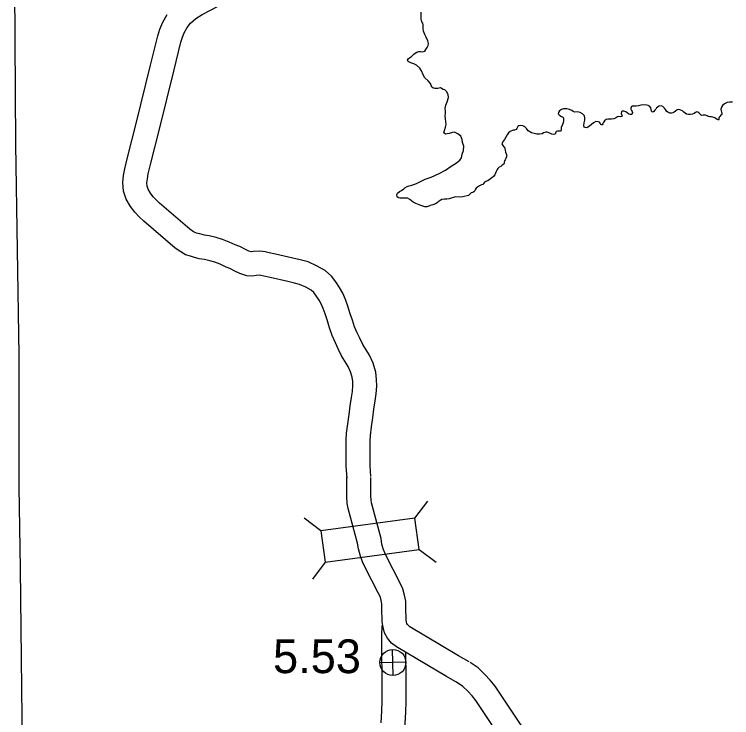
# Model space of a CAD drawing. Extents: x -939622 to -934222, y 1383701 to 1385301.
# Drawn here: x -936568.8 to -936541.88, y 1384665.88 to 1384692.27 of the extents above; entities that cross this region are included whole.
import ezdxf

# ---------------------------------------------------------------- set-up
doc = ezdxf.new("R2010")
doc.units = 0
for name, color, linetype in [('Level 10', 7, 'Continuous'), ('Level 2', 7, 'Continuous'), ('Level 20', 7, 'Continuous'), ('Level 25', 7, 'Continuous'), ('Level 26', 7, 'Continuous'), ('Level 9', 7, 'Continuous')]:
    doc.layers.add(name, color=color, linetype=linetype)

msp = doc.modelspace()

# ---------------------------------------------------------------- linework, layer by layer
at = {"layer": 'Level 10'}
for points in [[(-936555.418, 1384674.933), (-936555.45, 1384675.336), (-936555.451, 1384675.81), (-936555.447, 1384676.255), (-936555.432, 1384676.472), (-936555.397, 1384676.788), (-936555.348, 1384677.128), (-936555.305, 1384677.456), (-936555.255, 1384677.765), (-936555.221, 1384678.027), (-936555.196, 1384678.316), (-936555.204, 1384678.571), (-936555.239, 1384678.847), (-936555.336, 1384679.176), (-936555.477, 1384679.478), (-936555.724, 1384679.886), (-936555.832, 1384680.115), (-936555.934, 1384680.321), (-936556.03, 1384680.547), (-936556.115, 1384680.792), (-936556.193, 1384681.038), (-936556.282, 1384681.323), (-936556.369, 1384681.568), (-936556.472, 1384681.805), (-936556.592, 1384682.021), (-936556.738, 1384682.232), (-936556.896, 1384682.442), (-936557.139, 1384682.658), (-936557.458, 1384682.831), (-936557.777, 1384682.982), (-936558.069, 1384683.065), (-936558.35, 1384683.122), (-936558.999, 1384683.269), (-936559.235, 1384683.325), (-936559.384, 1384683.359), (-936559.582, 1384683.385), (-936559.83, 1384683.366), (-936559.905, 1384683.355), (-936559.917, 1384683.355), (-936560.006, 1384683.382), (-936560.104, 1384683.432), (-936560.339, 1384683.562), (-936560.51, 1384683.623), (-936560.734, 1384683.727), (-936560.991, 1384683.821), (-936561.232, 1384683.894), (-936561.489, 1384683.955), (-936561.668, 1384683.983), (-936561.833, 1384684.031), (-936561.959, 1384684.065), (-936562.019, 1384684.081), (-936562.074, 1384684.114), (-936562.216, 1384684.21), (-936563.347, 1384685.189), (-936563.466, 1384685.296), (-936563.584, 1384685.426), (-936563.69, 1384685.564), (-936563.777, 1384685.714), (-936563.814, 1384685.821), (-936563.823, 1384685.951), (-936563.808, 1384686.101), (-936563.773, 1384686.29), (-936563.68, 1384686.682), (-936563.355, 1384687.962), (-936562.817, 1384690.143), (-936562.55, 1384691.226), (-936562.495, 1384691.416), (-936562.428, 1384691.573), (-936562.309, 1384691.774), (-936562.183, 1384691.945), (-936561.991, 1384692.11), (-936561.748, 1384692.266), (-936559.27, 1384693.571)], [(-936556.315, 1384674.861), (-936556.35, 1384675.3), (-936556.351, 1384675.813), (-936556.347, 1384676.289), (-936556.329, 1384676.554), (-936556.289, 1384676.902), (-936556.24, 1384677.251), (-936556.196, 1384677.587), (-936556.145, 1384677.895), (-936556.116, 1384678.123), (-936556.097, 1384678.341), (-936556.102, 1384678.5), (-936556.123, 1384678.662), (-936556.18, 1384678.857), (-936556.272, 1384679.053), (-936556.518, 1384679.46), (-936556.642, 1384679.724), (-936556.752, 1384679.945), (-936556.87, 1384680.223), (-936556.97, 1384680.508), (-936557.052, 1384680.768), (-936557.136, 1384681.038), (-936557.207, 1384681.239), (-936557.28, 1384681.406), (-936557.357, 1384681.545), (-936557.469, 1384681.705), (-936557.562, 1384681.83), (-936557.659, 1384681.917), (-936557.865, 1384682.028), (-936558.095, 1384682.137), (-936558.282, 1384682.19), (-936558.539, 1384682.242), (-936559.202, 1384682.392), (-936559.439, 1384682.448), (-936559.544, 1384682.473), (-936559.605, 1384682.481), (-936559.729, 1384682.471), (-936559.863, 1384682.451), (-936560.073, 1384682.462), (-936560.342, 1384682.544), (-936560.525, 1384682.636), (-936560.711, 1384682.74), (-936560.851, 1384682.79), (-936561.078, 1384682.895), (-936561.277, 1384682.967), (-936561.466, 1384683.025), (-936561.663, 1384683.071), (-936561.864, 1384683.103), (-936562.075, 1384683.164), (-936562.191, 1384683.195), (-936562.373, 1384683.244), (-936562.557, 1384683.354), (-936562.765, 1384683.494), (-936563.943, 1384684.514), (-936564.102, 1384684.657), (-936564.276, 1384684.849), (-936564.44, 1384685.063), (-936564.601, 1384685.339), (-936564.703, 1384685.642), (-936564.726, 1384685.963), (-936564.7, 1384686.229), (-936564.653, 1384686.476), (-936564.555, 1384686.896), (-936564.228, 1384688.181), (-936563.69, 1384690.359), (-936563.419, 1384691.459), (-936563.344, 1384691.718), (-936563.232, 1384691.981), (-936563.06, 1384692.271)], [(-936552.17, 1384667.193), (-936552.586, 1384667.427), (-936554.458, 1384668.542), (-936554.642, 1384668.682), (-936554.794, 1384668.866), (-936554.905, 1384669.066), (-936554.964, 1384669.271), (-936554.994, 1384669.48), (-936555.007, 1384670.003), (-936555.008, 1384670.157), (-936555.031, 1384670.277), (-936555.065, 1384670.403), (-936555.145, 1384670.567), (-936555.637, 1384671.511), (-936555.73, 1384671.724), (-936555.812, 1384671.936), (-936555.888, 1384672.213), (-936555.918, 1384672.428), (-936556.267, 1384673.729), (-936556.307, 1384673.919), (-936556.32, 1384674.176), (-936556.321, 1384674.454), (-936556.317, 1384674.901)], [(-936551.729, 1384667.978), (-936552.135, 1384668.206), (-936553.954, 1384669.289), (-936554.014, 1384669.335), (-936554.048, 1384669.376), (-936554.069, 1384669.413), (-936554.082, 1384669.459), (-936554.095, 1384669.555), (-936554.107, 1384670.018), (-936554.109, 1384670.248), (-936554.154, 1384670.481), (-936554.219, 1384670.72), (-936554.341, 1384670.972), (-936554.825, 1384671.899), (-936554.897, 1384672.066), (-936554.956, 1384672.218), (-936555.005, 1384672.395), (-936555.034, 1384672.606), (-936555.391, 1384673.939), (-936555.412, 1384674.037), (-936555.42, 1384674.2), (-936555.421, 1384674.45), (-936555.417, 1384674.893)], [(-936555.033, 1384665.687), (-936555.011, 1384666.13), (-936554.994, 1384666.51), (-936554.994, 1384667.007), (-936555, 1384667.383), (-936555.012, 1384668.359), (-936555.013, 1384668.683), (-936555.011, 1384668.955), (-936555, 1384669.344)], [(-936553.379, 1384658.305), (-936553.4, 1384658.694), (-936553.411, 1384658.924), (-936553.392, 1384659.159), (-936553.38, 1384659.397), (-936553.403, 1384659.732), (-936553.514, 1384660.325), (-936553.787, 1384661.837), (-936553.859, 1384662.282), (-936553.906, 1384662.629), (-936553.969, 1384663.105), (-936554.032, 1384663.535), (-936554.084, 1384664.073), (-936554.116, 1384664.461), (-936554.141, 1384664.867), (-936554.139, 1384665.283), (-936554.134, 1384665.657), (-936554.112, 1384666.087), (-936554.094, 1384666.49), (-936554.094, 1384667.015), (-936554.1, 1384667.396), (-936554.111, 1384668.324)], [(-936548.927, 1384664.326), (-936550.761, 1384667.064), (-936550.939, 1384667.285), (-936551.141, 1384667.506), (-936551.396, 1384667.75), (-936551.693, 1384667.956)], [(-936549.669, 1384663.816), (-936551.486, 1384666.529), (-936551.623, 1384666.698), (-936551.785, 1384666.877), (-936551.966, 1384667.05), (-936552.206, 1384667.216)]]:
    msp.add_lwpolyline(points, dxfattribs=at)
at = {"layer": 'Level 2'}
for points in [[(-936568.617, 1384674.541), (-936568.624, 1384679.488), (-936568.74, 1384687.387), (-936568.799, 1384695.273), (-936567.142, 1384695.297), (-936567.173, 1384696.885)], [(-936568.44, 1384654.938), (-936568.416, 1384655.626), (-936568.481, 1384663.623), (-936568.572, 1384671.476), (-936568.617, 1384674.541)]]:
    msp.add_lwpolyline(points, dxfattribs=at)
at = {"layer": 'Level 20'}
for p, q in [((-936553.767, 1384673.372), (-936553.288, 1384674.003)), ((-936557.297, 1384672.888), (-936557.928, 1384673.366)), ((-936553.767, 1384673.372), (-936557.297, 1384672.888)), ((-936553.605, 1384672.195), (-936553.767, 1384673.372)), ((-936557.297, 1384672.888), (-936557.136, 1384671.711)), ((-936557.136, 1384671.711), (-936553.605, 1384672.195)), ((-936553.605, 1384672.195), (-936552.974, 1384671.716)), ((-936557.136, 1384671.711), (-936557.615, 1384671.08))]:
    msp.add_line(p, q, dxfattribs=at)
at = {"layer": 'Level 26'}
for p, q in [((-936554.583, 1384667.463), (-936554.605, 1384668.44)), ((-936554.106, 1384667.963), (-936555.082, 1384667.94))]:
    msp.add_line(p, q, dxfattribs=at)
msp.add_circle((-936554.594, 1384667.951), 0.488, dxfattribs=at)
at = {"layer": 'Level 9'}
for points in [[(-936551.948, 1384687.163), (-936551.936, 1384687.329), (-936551.976, 1384687.463), (-936551.994, 1384687.58), (-936552.043, 1384687.701), (-936552.163, 1384687.791), (-936552.237, 1384687.831), (-936552.285, 1384687.85), (-936552.363, 1384687.839), (-936552.488, 1384687.802), (-936552.562, 1384687.782), (-936552.625, 1384687.78), (-936552.678, 1384687.829), (-936552.66, 1384687.911), (-936552.621, 1384688.036), (-936552.601, 1384688.136), (-936552.604, 1384688.241), (-936552.626, 1384688.363), (-936552.638, 1384688.453), (-936552.618, 1384688.577), (-936552.622, 1384688.64), (-936552.632, 1384688.736), (-936552.611, 1384688.86), (-936552.561, 1384688.982), (-936552.506, 1384689.146), (-936552.525, 1384689.269), (-936552.583, 1384689.376), (-936552.644, 1384689.434), (-936552.708, 1384689.453), (-936552.806, 1384689.51), (-936552.913, 1384689.489), (-936553.016, 1384689.492), (-936553.076, 1384689.496), (-936553.131, 1384689.539), (-936553.189, 1384689.67), (-936553.274, 1384689.775), (-936553.391, 1384689.886), (-936553.461, 1384689.995), (-936553.523, 1384690.15), (-936553.58, 1384690.25), (-936553.71, 1384690.358), (-936553.807, 1384690.409), (-936553.923, 1384690.456), (-936554.015, 1384690.502), (-936554.046, 1384690.555), (-936554.003, 1384690.61), (-936553.891, 1384690.692), (-936553.81, 1384690.773), (-936553.76, 1384690.816), (-936553.695, 1384690.855), (-936553.615, 1384690.878), (-936553.549, 1384690.874), (-936553.479, 1384690.867), (-936553.399, 1384690.888), (-936553.359, 1384690.946), (-936553.313, 1384691.029), (-936553.271, 1384691.099), (-936553.258, 1384691.178), (-936553.285, 1384691.279), (-936553.343, 1384691.413), (-936553.398, 1384691.513), (-936553.444, 1384691.635), (-936553.459, 1384691.74), (-936553.454, 1384691.873), (-936553.465, 1384691.936), (-936553.506, 1384691.994), (-936553.536, 1384692.09), (-936553.537, 1384692.207), (-936553.535, 1384692.352)], [(-936541.851, 1384688.974), (-936541.957, 1384688.98), (-936542.052, 1384688.965), (-936542.156, 1384688.911), (-936542.22, 1384688.854), (-936542.266, 1384688.79), (-936542.282, 1384688.717), (-936542.28, 1384688.648), (-936542.263, 1384688.603), (-936542.247, 1384688.571), (-936542.246, 1384688.535), (-936542.254, 1384688.507), (-936542.283, 1384688.483), (-936542.319, 1384688.454), (-936542.348, 1384688.417), (-936542.361, 1384688.372), (-936542.36, 1384688.336), (-936542.374, 1384688.302), (-936542.389, 1384688.308), (-936542.432, 1384688.331), (-936542.472, 1384688.362), (-936542.515, 1384688.388), (-936542.588, 1384688.413), (-936542.633, 1384688.421), (-936542.696, 1384688.425), (-936542.766, 1384688.441), (-936542.799, 1384688.464), (-936542.866, 1384688.492), (-936542.95, 1384688.486), (-936543.01, 1384688.481), (-936543.044, 1384688.501), (-936543.081, 1384688.542), (-936543.109, 1384688.577), (-936543.152, 1384688.606), (-936543.191, 1384688.608), (-936543.239, 1384688.592), (-936543.295, 1384688.551), (-936543.351, 1384688.525), (-936543.429, 1384688.517), (-936543.504, 1384688.514), (-936543.576, 1384688.527), (-936543.678, 1384688.596), (-936543.73, 1384688.649), (-936543.788, 1384688.677), (-936543.864, 1384688.699), (-936543.93, 1384688.682), (-936543.988, 1384688.641), (-936544.041, 1384688.603), (-936544.085, 1384688.578), (-936544.142, 1384688.564), (-936544.208, 1384688.568), (-936544.229, 1384688.57), (-936544.278, 1384688.599), (-936544.325, 1384688.642), (-936544.368, 1384688.698), (-936544.406, 1384688.745), (-936544.465, 1384688.807), (-936544.529, 1384688.838), (-936544.604, 1384688.826), (-936544.698, 1384688.757), (-936544.732, 1384688.711), (-936544.764, 1384688.671), (-936544.805, 1384688.628), (-936544.837, 1384688.606), (-936544.867, 1384688.608), (-936544.892, 1384688.643), (-936544.903, 1384688.703), (-936544.914, 1384688.766), (-936544.961, 1384688.83), (-936545.013, 1384688.853), (-936545.065, 1384688.869), (-936545.179, 1384688.875), (-936545.284, 1384688.86), (-936545.373, 1384688.839), (-936545.466, 1384688.83), (-936545.541, 1384688.831), (-936545.616, 1384688.822), (-936545.642, 1384688.807), (-936545.671, 1384688.752), (-936545.669, 1384688.712), (-936545.644, 1384688.668)], [(-936545.644, 1384688.668), (-936545.619, 1384688.627), (-936545.605, 1384688.588), (-936545.613, 1384688.549), (-936545.633, 1384688.512), (-936545.69, 1384688.507), (-936545.735, 1384688.521), (-936545.803, 1384688.573), (-936545.855, 1384688.61), (-936545.925, 1384688.641), (-936545.982, 1384688.64), (-936546.017, 1384688.608), (-936546.025, 1384688.551), (-936546.012, 1384688.515), (-936545.999, 1384688.489), (-936545.995, 1384688.456), (-936546.042, 1384688.424), (-936546.114, 1384688.434), (-936546.171, 1384688.429), (-936546.247, 1384688.376), (-936546.303, 1384688.344), (-936546.387, 1384688.335), (-936546.465, 1384688.336), (-936546.534, 1384688.334), (-936546.597, 1384688.323), (-936546.656, 1384688.279), (-936546.673, 1384688.242), (-936546.698, 1384688.196), (-936546.718, 1384688.163), (-936546.738, 1384688.123), (-936546.765, 1384688.122), (-936546.79, 1384688.143), (-936546.815, 1384688.184), (-936546.837, 1384688.219), (-936546.889, 1384688.242), (-936546.976, 1384688.248), (-936547.065, 1384688.194), (-936547.144, 1384688.138), (-936547.217, 1384688.081), (-936547.273, 1384688.034), (-936547.32, 1384688.015), (-936547.383, 1384688.019), (-936547.417, 1384688.042), (-936547.434, 1384688.102), (-936547.416, 1384688.205), (-936547.392, 1384688.305), (-936547.389, 1384688.38), (-936547.409, 1384688.457), (-936547.478, 1384688.534), (-936547.572, 1384688.585), (-936547.681, 1384688.609), (-936547.762, 1384688.606), (-936547.832, 1384688.631), (-936547.878, 1384688.66), (-936547.963, 1384688.702), (-936548.072, 1384688.729), (-936548.187, 1384688.731), (-936548.267, 1384688.702), (-936548.34, 1384688.645), (-936548.383, 1384688.593), (-936548.391, 1384688.539), (-936548.329, 1384688.471), (-936548.265, 1384688.443), (-936548.213, 1384688.421), (-936548.19, 1384688.367), (-936548.191, 1384688.286), (-936548.203, 1384688.204), (-936548.225, 1384688.135), (-936548.275, 1384688.025), (-936548.281, 1384687.994), (-936548.279, 1384687.958), (-936548.284, 1384687.922), (-936548.287, 1384687.898), (-936548.295, 1384687.892), (-936548.322, 1384687.885), (-936548.364, 1384687.887), (-936548.418, 1384687.888), (-936548.469, 1384687.874), (-936548.483, 1384687.85), (-936548.494, 1384687.807), (-936548.511, 1384687.774), (-936548.553, 1384687.763), (-936548.628, 1384687.773), (-936548.765, 1384687.835), (-936548.808, 1384687.849), (-936548.859, 1384687.847), (-936548.939, 1384687.821), (-936548.998, 1384687.789), (-936549.094, 1384687.777), (-936549.193, 1384687.777), (-936549.298, 1384687.795), (-936549.393, 1384687.831), (-936549.512, 1384687.905), (-936549.578, 1384687.982), (-936549.646, 1384688.046), (-936549.722, 1384688.089), (-936549.794, 1384688.098), (-936549.863, 1384688.087), (-936549.907, 1384688.059), (-936549.941, 1384687.986), (-936549.964, 1384687.946)], [(-936549.964, 1384687.946), (-936550.029, 1384687.929), (-936550.086, 1384687.927), (-936550.196, 1384687.875), (-936550.26, 1384687.828), (-936550.309, 1384687.752), (-936550.354, 1384687.66), (-936550.4, 1384687.571), (-936550.44, 1384687.522), (-936550.48, 1384687.47), (-936550.5, 1384687.412), (-936550.464, 1384687.344), (-936550.398, 1384687.25), (-936550.367, 1384687.1), (-936550.337, 1384687.008), (-936550.334, 1384686.927), (-936550.359, 1384686.857), (-936550.379, 1384686.811), (-936550.404, 1384686.774), (-936550.415, 1384686.72), (-936550.423, 1384686.683), (-936550.433, 1384686.644), (-936550.489, 1384686.606), (-936550.548, 1384686.565), (-936550.601, 1384686.542), (-936550.66, 1384686.489), (-936550.685, 1384686.447), (-936550.716, 1384686.376), (-936550.747, 1384686.306), (-936550.772, 1384686.248), (-936550.822, 1384686.19), (-936550.877, 1384686.137), (-936550.927, 1384686.099), (-936551.033, 1384686.027), (-936551.086, 1384686.01), (-936551.151, 1384685.972), (-936551.177, 1384685.935), (-936551.215, 1384685.892), (-936551.271, 1384685.872), (-936551.342, 1384685.834), (-936551.424, 1384685.78), (-936551.471, 1384685.752), (-936551.497, 1384685.709), (-936551.519, 1384685.651), (-936551.551, 1384685.605), (-936551.59, 1384685.591), (-936551.652, 1384685.578), (-936551.684, 1384685.546), (-936551.754, 1384685.478), (-936551.969, 1384685.42), (-936552.11, 1384685.416), (-936552.239, 1384685.418), (-936552.316, 1384685.404), (-936552.403, 1384685.374), (-936552.48, 1384685.351), (-936552.573, 1384685.342), (-936552.66, 1384685.342), (-936552.758, 1384685.327), (-936552.823, 1384685.292), (-936552.891, 1384685.242), (-936552.935, 1384685.204), (-936552.996, 1384685.157), (-936553.1, 1384685.124), (-936553.19, 1384685.1), (-936553.243, 1384685.074), (-936553.317, 1384685.051), (-936553.398, 1384685.052), (-936553.508, 1384685.09), (-936553.614, 1384685.126), (-936553.73, 1384685.168), (-936553.836, 1384685.219), (-936553.895, 1384685.268), (-936553.954, 1384685.329), (-936554.051, 1384685.368), (-936554.166, 1384685.377), (-936554.232, 1384685.378), (-936554.316, 1384685.372), (-936554.388, 1384685.385), (-936554.434, 1384685.423), (-936554.446, 1384685.498), (-936554.421, 1384685.562), (-936554.344, 1384685.621), (-936554.268, 1384685.66), (-936554.189, 1384685.725), (-936554.145, 1384685.76), (-936554.062, 1384685.81), (-936553.982, 1384685.834), (-936553.88, 1384685.858), (-936553.77, 1384685.894), (-936553.688, 1384685.939), (-936553.564, 1384686.003), (-936553.386, 1384686.084), (-936553.154, 1384686.16), (-936552.852, 1384686.305), (-936552.625, 1384686.423), (-936552.404, 1384686.574), (-936552.213, 1384686.703), (-936552.081, 1384686.795), (-936552.021, 1384686.89), (-936551.998, 1384687.02), (-936551.948, 1384687.163)]]:
    msp.add_lwpolyline(points, dxfattribs=at)

# ---------------------------------------------------------------- texts
at = {"layer": 'Level 25'}
msp.add_text('5.53', height=1.2672, dxfattribs=at).set_placement((-936559.092, 1384667.551))

doc.saveas('drawing.dxf')
